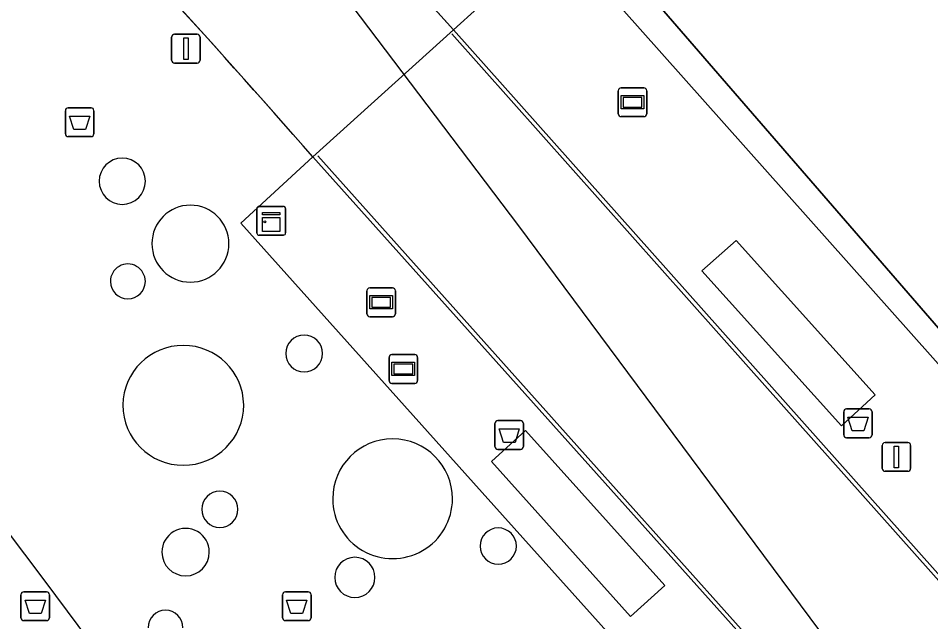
# Model space of a CAD drawing. Extents: x 155018 to 156648, y 383979 to 385733.
# Drawn here: x 155964.63 to 155996.35, y 385011.5 to 385032.48 of the extents above; entities that cross this region are included whole.
import ezdxf

# ---------------------------------------------------------------- set-up
doc = ezdxf.new("R2010")
doc.units = 0
for name, color, linetype in [('IMGEO_Afvalbak', 7, 'Continuous'), ('IMGEO_Dek', 7, 'Continuous'), ('IMGEO_Groenvoorziening', 7, 'Continuous'), ('IMGEO_Hek', 7, 'Continuous'), ('IMGEO_Kast', 7, 'Continuous'), ('IMGEO_Lichtmast', 7, 'Continuous'), ('IMGEO_Lijnafwatering', 7, 'Continuous'), ('IMGEO_OVBaan_gesloten', 7, 'Continuous'), ('IMGEO_Pand_overbouw', 7, 'Continuous'), ('IMGEO_Voetpad_gesloten', 7, 'Continuous'), ('IMGEO_Voetpad_open', 7, 'Continuous'), ('IMGEO_Wegwijzer', 7, 'Continuous')]:
    doc.layers.add(name, color=color, linetype=linetype)

msp = doc.modelspace()

# ---------------------------------------------------------------- linework, layer by layer
at = {"layer": 'IMGEO_Afvalbak'}
for p, q in [((155966.273, 385028.465), (155966.273, 385029.265)), ((155966.273, 385029.265), (155966.273, 385028.465)), ((155966.373, 385029.365), (155967.163, 385029.365)), ((155967.163, 385029.365), (155966.373, 385029.365)), ((155967.263, 385029.265), (155967.263, 385028.465)), ((155967.263, 385028.465), (155967.263, 385029.265)), ((155967.163, 385028.365), (155966.373, 385028.365)), ((155966.373, 385028.365), (155967.163, 385028.365)), ((155993.323, 385017.999), (155993.323, 385018.799)), ((155993.323, 385018.799), (155993.323, 385017.999)), ((155993.423, 385018.899), (155994.213, 385018.899)), ((155994.213, 385018.899), (155993.423, 385018.899)), ((155994.313, 385018.799), (155994.313, 385017.999)), ((155994.313, 385017.999), (155994.313, 385018.799)), ((155981.202, 385017.594), (155981.202, 385018.394)), ((155981.202, 385018.394), (155981.202, 385017.594)), ((155981.302, 385018.494), (155982.092, 385018.494)), ((155982.092, 385018.494), (155981.302, 385018.494)), ((155982.192, 385018.394), (155982.192, 385017.594)), ((155982.192, 385017.594), (155982.192, 385018.394)), ((155994.213, 385017.899), (155993.423, 385017.899)), ((155993.423, 385017.899), (155994.213, 385017.899)), ((155982.092, 385017.494), (155981.302, 385017.494)), ((155981.302, 385017.494), (155982.092, 385017.494)), ((155964.729, 385011.643), (155964.729, 385012.443)), ((155964.729, 385012.443), (155964.729, 385011.643)), ((155964.829, 385012.543), (155965.619, 385012.543)), ((155965.619, 385012.543), (155964.829, 385012.543)), ((155965.719, 385012.443), (155965.719, 385011.643)), ((155965.719, 385011.643), (155965.719, 385012.443)), ((155973.82, 385011.644), (155973.82, 385012.444)), ((155973.82, 385012.444), (155973.82, 385011.644)), ((155973.92, 385012.544), (155974.71, 385012.544)), ((155974.71, 385012.544), (155973.92, 385012.544)), ((155974.81, 385012.444), (155974.81, 385011.644)), ((155974.81, 385011.644), (155974.81, 385012.444)), ((155965.619, 385011.543), (155964.829, 385011.543)), ((155964.829, 385011.543), (155965.619, 385011.543)), ((155974.71, 385011.544), (155973.92, 385011.544)), ((155973.92, 385011.544), (155974.71, 385011.544))]:
    msp.add_line(p, q, dxfattribs=at)
for points in [[(155966.416, 385029.079), (155967.12, 385029.079), (155966.971, 385028.609), (155966.565, 385028.609), (155966.416, 385029.079)], [(155993.466, 385018.613), (155994.17, 385018.613), (155994.021, 385018.143), (155993.615, 385018.143), (155993.466, 385018.613)], [(155981.345, 385018.208), (155982.049, 385018.208), (155981.9, 385017.738), (155981.494, 385017.738), (155981.345, 385018.208)], [(155964.872, 385012.257), (155965.576, 385012.257), (155965.427, 385011.787), (155965.021, 385011.787), (155964.872, 385012.257)], [(155973.963, 385012.258), (155974.667, 385012.258), (155974.518, 385011.788), (155974.112, 385011.788), (155973.963, 385012.258)]]:
    msp.add_lwpolyline(points, dxfattribs=at)
for centre, start, end in [((155966.373, 385029.265), 90, 180), ((155966.373, 385029.265), 90, 180), ((155967.163, 385029.265), 0, 90), ((155967.163, 385029.265), 360, 90), ((155966.373, 385028.465), 180, 270), ((155966.373, 385028.465), 180, 270), ((155967.163, 385028.465), 270, 0), ((155967.163, 385028.465), 270, 0), ((155993.423, 385018.799), 90, 180), ((155993.423, 385018.799), 90, 180), ((155994.213, 385018.799), 0, 90), ((155994.213, 385018.799), 360, 90), ((155981.302, 385018.394), 90, 180), ((155981.302, 385018.394), 90, 180), ((155982.092, 385018.394), 0, 90), ((155982.092, 385018.394), 360, 90), ((155993.423, 385017.999), 180, 270), ((155993.423, 385017.999), 180, 270), ((155994.213, 385017.999), 270, 0), ((155994.213, 385017.999), 270, 0), ((155981.302, 385017.594), 180, 270), ((155981.302, 385017.594), 180, 270), ((155982.092, 385017.594), 270, 0), ((155982.092, 385017.594), 270, 0), ((155964.829, 385012.443), 90, 180), ((155964.829, 385012.443), 90, 180), ((155965.619, 385012.443), 0, 90), ((155965.619, 385012.443), 360, 90), ((155973.92, 385012.444), 90, 180), ((155973.92, 385012.444), 90, 180), ((155974.71, 385012.444), 0, 90), ((155974.71, 385012.444), 360, 90), ((155964.829, 385011.643), 180, 270), ((155964.829, 385011.643), 180, 270), ((155965.619, 385011.643), 270, 0), ((155965.619, 385011.643), 270, 0), ((155973.92, 385011.644), 180, 270), ((155973.92, 385011.644), 180, 270), ((155974.71, 385011.644), 270, 0), ((155974.71, 385011.644), 270, 0)]:
    msp.add_arc(centre, 0.1, start, end, dxfattribs=at)
at = {"layer": 'IMGEO_Dek'}
for points in [[(156017.88, 384995.994), (156015.235, 385000), (156010.18, 385006.034), (156009.47, 385006.881), (155984.292, 385035.94), (155972.197, 385048.471), (155972.178, 385048.46), (155972.215, 385048.398), (155969.718, 385046.978), (155968.762, 385048.658), (155968.405, 385049.379), (155968.276, 385049.284), (155968.2, 385049.386), (155965.699, 385052.187), (155964.931, 385051.744), (155962.573, 385050.383)], [(155963.734, 385039.816), (155965.63, 385037.827), (155967.511, 385035.822), (155969.375, 385033.803), (155971.223, 385031.769), (155973.056, 385029.721), (155974.872, 385027.658), (155972.373, 385025.357), (155980.461, 385016.334), (155993.065, 385002.273), (156005.259, 384985.766)]]:
    msp.add_lwpolyline(points, dxfattribs=at)
at = {"layer": 'IMGEO_Groenvoorziening'}
msp.add_lwpolyline([(156019.719, 385033.828), (156015.201, 385048.103), (156012.694, 385056.311), (156008.803, 385069.59), (156008.671, 385069.52), (156013.469, 385052.769), (155984.292, 385035.94), (156009.47, 385006.881), (156014.309, 385011.019), (156015.069, 385010.138), (156010.18, 385006.034), (156015.235, 385000), (156017.88, 384995.994), (156021.016, 384990.55), (156025.033, 384992.842), (156029.136, 384994.099), (156032.711, 384996.172), (156033.064, 384996.374), (156024.751, 385019.02)], close=True, dxfattribs=at)
for centre, radius, start, end in [((155968.251, 385026.814), 0.804, 0, 180), ((155968.251, 385026.814), 0.804, 180, 0), ((155970.617, 385024.644), 1.338, 360, 180), ((155970.617, 385024.644), 1.338, 180, 0), ((155968.443, 385023.329), 0.608, 359.9528, 180.0472), ((155968.443, 385023.329), 0.608, 180.0472, 359.9528), ((155974.57, 385020.828), 0.638, 0, 180), ((155970.37, 385019.008), 2.101, 0.8934, 179.1066), ((155974.57, 385020.828), 0.638, 180, 0), ((155970.37, 385019.041), 2.101, 180.0136, 359.9864), ((155977.645, 385015.777), 2.081, 0.0275, 179.9725), ((155971.641, 385015.41), 0.629, 0, 180), ((155977.645, 385015.777), 2.081, 179.9725, 0.0275), ((155971.641, 385015.41), 0.629, 180, 360), ((155970.45, 385013.924), 0.825, 359.9653, 180.0347), ((155981.318, 385014.134), 0.63, 0, 180), ((155970.45, 385013.924), 0.825, 180.0347, 359.9653), ((155981.318, 385014.134), 0.63, 180, 0), ((155976.333, 385013.044), 0.7, 0, 180), ((155976.333, 385013.044), 0.7, 180, 0), ((155969.752, 385011.296), 0.607, 0, 180)]:
    msp.add_arc(centre, radius, start, end, dxfattribs=at)
at = {"layer": 'IMGEO_Hek'}
msp.add_lwpolyline([(156000, 385016.657), (155983.428, 385035.286)], dxfattribs=at)
at = {"layer": 'IMGEO_Kast'}
for p, q in [((155972.926, 385025.013), (155972.926, 385025.854)), ((155972.926, 385025.854), (155972.926, 385025.013)), ((155973.001, 385025.938), (155973.842, 385025.938)), ((155973.842, 385025.938), (155973.001, 385025.938)), ((155973.926, 385025.863), (155973.926, 385025.022)), ((155973.926, 385025.022), (155973.926, 385025.863)), ((155973.851, 385024.938), (155973.01, 385024.938)), ((155973.01, 385024.938), (155973.851, 385024.938))]:
    msp.add_line(p, q, dxfattribs=at)
for points in [[(155973.121, 385025.728), (155973.721, 385025.728), (155973.721, 385025.643), (155973.121, 385025.643), (155973.121, 385025.728)], [(155973.121, 385025.553), (155973.721, 385025.553), (155973.721, 385025.064), (155973.121, 385025.064), (155973.121, 385025.553)]]:
    msp.add_lwpolyline(points, dxfattribs=at)
msp.add_circle((155973.205, 385025.402), 0.0377, dxfattribs=at)
for centre, start, end in [((155973.004, 385025.86), 92.4484, 184.2845), ((155973.004, 385025.86), 92.4484, 184.2845), ((155973.848, 385025.86), 2.4484, 94.2845), ((155973.848, 385025.86), 2.4484, 94.2845), ((155973.004, 385025.016), 182.4484, 274.2845), ((155973.004, 385025.016), 182.4484, 274.2845), ((155973.848, 385025.016), 272.4484, 4.2845), ((155973.848, 385025.016), 272.4484, 4.2845)]:
    msp.add_arc(centre, 0.0779, start, end, dxfattribs=at)
at = {"layer": 'IMGEO_Lichtmast'}
for p, q in [((155969.966, 385031.021), (155969.966, 385031.821)), ((155969.966, 385031.821), (155969.966, 385031.021)), ((155970.066, 385031.921), (155970.856, 385031.921)), ((155970.856, 385031.921), (155970.066, 385031.921)), ((155970.956, 385031.821), (155970.956, 385031.021)), ((155970.956, 385031.021), (155970.956, 385031.821)), ((155970.856, 385030.921), (155970.066, 385030.921)), ((155970.066, 385030.921), (155970.856, 385030.921)), ((155994.761, 385017.731), (155995.551, 385017.731)), ((155995.551, 385017.731), (155994.761, 385017.731)), ((155994.661, 385016.831), (155994.661, 385017.631)), ((155994.661, 385017.631), (155994.661, 385016.831)), ((155995.651, 385017.631), (155995.651, 385016.831)), ((155995.651, 385016.831), (155995.651, 385017.631)), ((155995.551, 385016.731), (155994.761, 385016.731)), ((155994.761, 385016.731), (155995.551, 385016.731))]:
    msp.add_line(p, q, dxfattribs=at)
for points in [[(155970.386, 385031.796), (155970.536, 385031.796), (155970.536, 385031.046), (155970.386, 385031.046), (155970.386, 385031.796)], [(155995.081, 385017.606), (155995.231, 385017.606), (155995.231, 385016.856), (155995.081, 385016.856), (155995.081, 385017.606)]]:
    msp.add_lwpolyline(points, dxfattribs=at)
for centre, start, end in [((155970.066, 385031.821), 90, 180), ((155970.066, 385031.821), 90, 180), ((155970.856, 385031.821), 0, 90), ((155970.856, 385031.821), 360, 90), ((155970.066, 385031.021), 180, 270), ((155970.066, 385031.021), 180, 270), ((155970.856, 385031.021), 270, 0), ((155970.856, 385031.021), 270, 0), ((155994.761, 385017.631), 90, 180), ((155994.761, 385017.631), 90, 180), ((155995.551, 385017.631), 0, 90), ((155995.551, 385017.631), 360, 90), ((155994.761, 385016.831), 180, 270), ((155994.761, 385016.831), 180, 270), ((155995.551, 385016.831), 270, 0), ((155995.551, 385016.831), 270, 0)]:
    msp.add_arc(centre, 0.1, start, end, dxfattribs=at)
at = {"layer": 'IMGEO_Lijnafwatering'}
for points in [[(155979.702, 385031.94), (155990.016, 385020.356)], [(155975.043, 385027.696), (155985.416, 385016.105)], [(155990.016, 385020.356), (156000.331, 385008.772)], [(155985.416, 385016.105), (155995.788, 385004.513)]]:
    msp.add_lwpolyline(points, dxfattribs=at)
at = {"layer": 'IMGEO_OVBaan_gesloten'}
for points in [[(155974.872, 385027.658), (155979.764, 385032.081), (155972.231, 385040.434)], [(155979.764, 385032.081), (155974.872, 385027.658), (155995.59, 385004.532), (155997.578, 385002.031), (155999.124, 385000), (156000, 384998.694), (156006.18, 384990.304)], [(156008.522, 384998.461), (156007.4, 385000), (156000.456, 385008.847), (156000, 385009.356), (155979.764, 385032.081)], [(156007.4, 385000), (156000.456, 385008.847), (156000, 385009.356), (155979.764, 385032.081)], [(155974.872, 385027.658), (155995.59, 385004.532), (155997.578, 385002.031), (155999.124, 385000), (156000, 384998.694), (156006.18, 384990.304)]]:
    msp.add_lwpolyline(points, dxfattribs=at)
for centre, radius, start, end in [((155569.91, 384659.169), 554.115, 42.29797, 44.47224), ((155712.784, 384798.739), 347.986, 41.1354, 43.85049), ((155712.784, 384798.739), 347.986, 41.1354, 43.85049)]:
    msp.add_arc(centre, radius, start, end, dxfattribs=at)
at = {"layer": 'IMGEO_Pand_overbouw'}
for points in [[(156003.959, 384995.67), (155994.678, 385008.257), (155982.028, 385025.261), (155975.946, 385033.308), (155969.19, 385041.146), (155966.094, 385044.608), (155960.986, 385049.184)], [(155959.923, 385020.37), (155965.559, 385012.912), (155978.136, 384996.006)]]:
    msp.add_lwpolyline(points, dxfattribs=at)
at = {"layer": 'IMGEO_Voetpad_gesloten'}
for points in [[(156017.88, 384995.994), (156015.235, 385000), (156010.18, 385006.034), (156009.47, 385006.881), (155984.292, 385035.94), (155972.197, 385048.471), (155972.178, 385048.46), (155972.215, 385048.398), (155969.718, 385046.978), (155968.762, 385048.658), (155968.405, 385049.379), (155968.276, 385049.284), (155968.2, 385049.386), (155965.699, 385052.187), (155964.931, 385051.744), (155962.573, 385050.383), (155964.168, 385048.718), (155965.231, 385047.677), (155965.428, 385047.477), (155965.321, 385047.362)], [(155979.764, 385032.081), (155982.297, 385034.384), (155983.428, 385035.286), (156000, 385016.657), (156004.098, 385012.193), (156000.456, 385008.847), (156007.4, 385000)], [(155993.065, 385002.273), (155980.461, 385016.334), (155972.373, 385025.357), (155974.872, 385027.658)]]:
    msp.add_lwpolyline(points, dxfattribs=at)
for points in [[(155983.428, 385035.286), (155982.297, 385034.384), (155979.764, 385032.081), (156000, 385009.356), (156000.456, 385008.847), (156004.098, 385012.193), (156000, 385016.657)], [(155974.872, 385027.658), (155972.373, 385025.357), (155980.461, 385016.334), (155993.065, 385002.273), (155995.59, 385004.532)], [(155989.582, 385024.754), (155994.422, 385019.384), (155993.243, 385018.313), (155988.393, 385023.694)], [(155982.264, 385018.146), (155987.112, 385012.765), (155985.912, 385011.681), (155981.083, 385017.069)]]:
    msp.add_lwpolyline(points, close=True, dxfattribs=at)
for centre, radius, start, end in [((155569.91, 384659.169), 554.115, 42.29797, 44.47224), ((155712.784, 384798.739), 347.986, 41.1354, 43.85049), ((155968.251, 385026.814), 0.804, 0, 180), ((155968.251, 385026.814), 0.804, 180, 0), ((155970.617, 385024.644), 1.338, 360, 180), ((155970.617, 385024.644), 1.338, 180, 0), ((155968.443, 385023.329), 0.608, 359.9528, 180.0472), ((155968.443, 385023.329), 0.608, 180.0472, 359.9528), ((155974.57, 385020.828), 0.638, 0, 180), ((155970.37, 385019.008), 2.101, 0.8934, 179.1066), ((155974.57, 385020.828), 0.638, 180, 0), ((155970.37, 385019.041), 2.101, 180.0136, 359.9864), ((155977.645, 385015.777), 2.081, 0.0275, 179.9725), ((155971.641, 385015.41), 0.629, 0, 180), ((155977.645, 385015.777), 2.081, 179.9725, 0.0275), ((155971.641, 385015.41), 0.629, 180, 360), ((155970.45, 385013.924), 0.825, 359.9653, 180.0347), ((155981.318, 385014.134), 0.63, 0, 180), ((155970.45, 385013.924), 0.825, 180.0347, 359.9653), ((155981.318, 385014.134), 0.63, 180, 0), ((155976.333, 385013.044), 0.7, 0, 180), ((155976.333, 385013.044), 0.7, 180, 0), ((155969.752, 385011.296), 0.607, 0, 180)]:
    msp.add_arc(centre, radius, start, end, dxfattribs=at)
at = {"layer": 'IMGEO_Voetpad_open'}
msp.add_lwpolyline([(156017.88, 384995.994), (156015.235, 385000), (156010.18, 385006.034), (156009.47, 385006.881), (155984.292, 385035.94), (155972.197, 385048.471), (155972.178, 385048.46), (155972.215, 385048.398), (155969.718, 385046.978), (155968.762, 385048.658), (155968.405, 385049.379), (155968.276, 385049.284), (155968.2, 385049.386), (155965.231, 385047.677), (155966.288, 385046.572), (155968.439, 385044.383), (155972.231, 385040.434), (155979.764, 385032.081), (155982.297, 385034.384), (155983.428, 385035.286), (156000, 385016.657), (156004.098, 385012.193), (156013.074, 385001.551), (156019.318, 384991.968)], dxfattribs=at)
for points in [[(155983.428, 385035.286), (155982.297, 385034.384), (155979.764, 385032.081), (156000, 385009.356), (156000.456, 385008.847), (156004.098, 385012.193), (156000, 385016.657)], [(155974.872, 385027.658), (155972.373, 385025.357), (155980.461, 385016.334), (155993.065, 385002.273), (155995.59, 385004.532)], [(155989.582, 385024.754), (155988.393, 385023.694), (155993.243, 385018.313), (155994.422, 385019.384)], [(155982.264, 385018.146), (155981.083, 385017.069), (155985.912, 385011.681), (155987.112, 385012.765)]]:
    msp.add_lwpolyline(points, close=True, dxfattribs=at)
at = {"layer": 'IMGEO_Wegwijzer'}
for p, q in [((155985.488, 385029.158), (155985.488, 385029.958)), ((155985.488, 385029.958), (155985.488, 385029.158)), ((155985.588, 385030.058), (155986.378, 385030.058)), ((155986.378, 385030.058), (155985.588, 385030.058)), ((155986.478, 385029.958), (155986.478, 385029.158)), ((155986.478, 385029.158), (155986.478, 385029.958)), ((155986.378, 385029.058), (155985.588, 385029.058)), ((155985.588, 385029.058), (155986.378, 385029.058)), ((155976.852, 385023.106), (155977.642, 385023.106)), ((155977.642, 385023.106), (155976.852, 385023.106)), ((155976.752, 385022.206), (155976.752, 385023.006)), ((155976.752, 385023.006), (155976.752, 385022.206)), ((155977.742, 385023.006), (155977.742, 385022.206)), ((155977.742, 385022.206), (155977.742, 385023.006)), ((155977.642, 385022.106), (155976.852, 385022.106)), ((155976.852, 385022.106), (155977.642, 385022.106)), ((155977.523, 385019.888), (155977.523, 385020.688)), ((155977.523, 385020.688), (155977.523, 385019.888)), ((155977.623, 385020.788), (155978.413, 385020.788)), ((155978.413, 385020.788), (155977.623, 385020.788)), ((155978.513, 385020.688), (155978.513, 385019.888)), ((155978.513, 385019.888), (155978.513, 385020.688)), ((155978.413, 385019.788), (155977.623, 385019.788)), ((155977.623, 385019.788), (155978.413, 385019.788))]:
    msp.add_line(p, q, dxfattribs=at)
for points in [[(155985.589, 385029.79), (155986.377, 385029.79), (155986.377, 385029.326), (155985.589, 385029.326), (155985.589, 385029.79)], [(155985.654, 385029.725), (155985.654, 385029.391), (155986.312, 385029.391), (155986.312, 385029.725), (155985.654, 385029.725)], [(155976.853, 385022.838), (155977.641, 385022.838), (155977.641, 385022.374), (155976.853, 385022.374), (155976.853, 385022.838)], [(155976.918, 385022.773), (155976.918, 385022.439), (155977.576, 385022.439), (155977.576, 385022.773), (155976.918, 385022.773)], [(155977.624, 385020.52), (155978.412, 385020.52), (155978.412, 385020.056), (155977.624, 385020.056), (155977.624, 385020.52)], [(155977.689, 385020.455), (155977.689, 385020.121), (155978.347, 385020.121), (155978.347, 385020.455), (155977.689, 385020.455)]]:
    msp.add_lwpolyline(points, dxfattribs=at)
for centre, start, end in [((155985.588, 385029.958), 90, 180), ((155985.588, 385029.958), 90, 180), ((155986.378, 385029.958), 0, 90), ((155986.378, 385029.958), 360, 90), ((155985.588, 385029.158), 180, 270), ((155985.588, 385029.158), 180, 270), ((155986.378, 385029.158), 270, 0), ((155986.378, 385029.158), 270, 0), ((155976.852, 385023.006), 90, 180), ((155976.852, 385023.006), 90, 180), ((155977.642, 385023.006), 0, 90), ((155977.642, 385023.006), 360, 90), ((155976.852, 385022.206), 180, 270), ((155976.852, 385022.206), 180, 270), ((155977.642, 385022.206), 270, 0), ((155977.642, 385022.206), 270, 0), ((155977.623, 385020.688), 90, 180), ((155977.623, 385020.688), 90, 180), ((155978.413, 385020.688), 0, 90), ((155978.413, 385020.688), 360, 90), ((155977.623, 385019.888), 180, 270), ((155977.623, 385019.888), 180, 270), ((155978.413, 385019.888), 270, 0), ((155978.413, 385019.888), 270, 0)]:
    msp.add_arc(centre, 0.1, start, end, dxfattribs=at)

doc.saveas('drawing.dxf')
